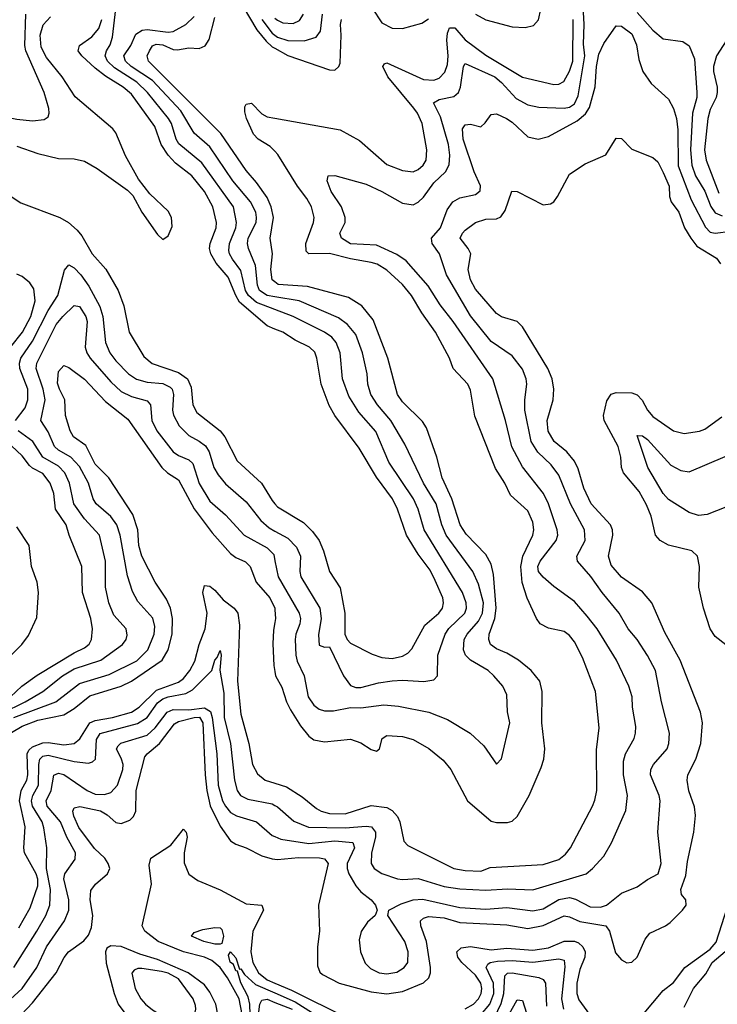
# Model space of a CAD drawing. Header units: inches. Extents: x 884549 to 1028252, y 526810 to 653624.
# Tile 604 of 656: x 969021 to 971698, y 553529 to 557309. Entities that reach past the tile are written whole.
import ezdxf

# ---------------------------------------------------------------- set-up
doc = ezdxf.new("R2010")
doc.units = ezdxf.units.IN
doc.header["$MEASUREMENT"] = 0
doc.layers.add('A9565', color=7, linetype='Continuous')
doc.layers.add('A9575', color=7, linetype='Continuous')

msp = doc.modelspace()

# ---------------------------------------------------------------- linework, layer by layer
at = {"layer": 'A9565', "color": 5}
for points, elevation in [([(968384.7, 557350), (968432.3, 557232.3), (968450, 557204.7), (968581.9, 557081.9), (968696.5, 556996.5), (968750, 556974.5), (968841.5, 556961.5), (969010, 556926.6), (969070, 556921.4), (969114.6, 556925.4), (969130, 556936), (969134, 556950), (969132.2, 556967.8), (969114.2, 557030), (969044.2, 557190), (969040.1, 557210), (969044.1, 557330)], 2440), ([(970000, 556196.9), (969930, 556223.8), (969898.5, 556250), (969887.9, 556270), (969870, 556345.7), (969837.3, 556390), (969825.4, 556410), (969823.2, 556423.2), (969826.5, 556450), (969850.2, 556510), (969853, 556530), (969840.6, 556590), (969719.2, 556759.2), (969632.1, 556832.1), (969621.8, 556850), (969603.9, 556910), (969592.4, 556930), (969511.5, 557030), (969470, 557069.1), (969384.6, 557124.6), (969357.2, 557150), (969349.3, 557170.7), (969353.4, 557190), (969367.6, 557212.4), (969377.6, 557242.4), (969390, 557350.2)], 2360), ([(969877.8, 557357.8), (969930.2, 557270.2), (969966, 557226), (969990, 557204.9), (970000, 557199.3)], 2320), ([(969010, 556823.1), (969090, 556795.6), (969170, 556775.8), (969230, 556775.1), (969270, 556765.3), (969317.7, 556737.7), (969435, 556655), (969454.4, 556634.4), (969490, 556570.4), (969550, 556483.8), (969570, 556465.5), (969590, 556479.3), (969605.3, 556514.7), (969603.4, 556550), (969590, 556574), (969520, 556640), (969476.4, 556696.4), (969426.8, 556786.8), (969390, 556875.1), (969378.8, 556890), (969233.3, 557013.3), (969183.9, 557090), (969123.5, 557163.5), (969103, 557203), (969099.4, 557250), (969111.2, 557288.8), (969139.7, 557320.3)], 2420), ([(970000, 556121.2), (969970, 556133.4), (969864.7, 556224.7), (969849.7, 556250), (969820.9, 556320.9), (969774.1, 556374.1), (969754.1, 556410), (969749.6, 556430), (969751.7, 556450), (969774.4, 556510), (969775.4, 556530), (969761.7, 556590), (969730.3, 556650), (969681.6, 556710), (969618.3, 556758.3), (969590, 556788.9), (969563.9, 556830), (969539.2, 556899.2), (969450, 557022.8), (969417.6, 557050), (969350, 557092.3), (969310, 557123.4), (969258.7, 557170), (969245.8, 557190), (969250.5, 557210), (969297.3, 557242.7), (969324.5, 557275.5), (969335.4, 557310)], 2380), ([(970000, 556245.2), (969970.2, 556250.2), (969940.8, 556270), (969933.5, 556290), (969925.5, 556365.5), (969898.3, 556430), (969894.9, 556450), (969898.1, 556470), (969927.6, 556530), (969929.9, 556550), (969926.7, 556570), (969906.7, 556610), (969839.2, 556690), (969750, 556820.9), (969690, 556872.8), (969639.2, 556959.2), (969530, 557075.8), (969449.2, 557130), (969426.7, 557150), (969420.6, 557170), (969446.7, 557210), (969466.5, 557253.5), (969491.1, 557268.9), (969510, 557272), (969590, 557260.6), (969610, 557263.1), (969658.2, 557290), (969690, 557321.2)], 2340), ([(970000, 556302.2), (969990, 556309.9), (969985, 556350), (969990.3, 556410), (969981.9, 556470), (969994.2, 556550), (969986.1, 556590), (969970, 556626.1), (969930, 556684.4), (969889.9, 556730), (969792.2, 556872.2), (969514.9, 557150), (969509.9, 557170), (969518.3, 557190), (969530.9, 557209.1), (969545, 557215), (969570, 557212.1), (969610, 557194.4), (969627, 557193), (969670, 557200.7), (969710, 557198.8), (969731.9, 557208.1), (969747.4, 557232.6), (969770, 557317.6)], 2320), ([(969950, 557309.7), (969990, 557257.5), (970000, 557249.5)], 2340), ([(970000, 556803.9), (969982.3, 556822.3), (969935.9, 556850), (969917.6, 556870), (969891.3, 556930), (969885, 556955), (969885.2, 556974.8), (969890, 556984.9), (969910, 556988.4), (969950, 556947.8), (969970, 556936.5), (970000, 556931.1)], 2280), ([(968950, 556655.5), (969025.4, 556605.4), (969175.5, 556550), (969207.5, 556530), (969240.9, 556500.9), (969259.1, 556479.1), (969299.4, 556410), (969351.5, 556351.5), (969398.3, 556270), (969420.6, 556210), (969440.5, 556110), (969496.6, 556016.6), (969528.6, 555988.6), (969630, 555955.1), (969664.4, 555930), (969678.3, 555898.3), (969684.6, 555830), (969700.8, 555800.8), (969790.7, 555730.7), (969807.6, 555707.6), (969855.3, 555615.3), (969948.9, 555530), (969990, 555462.7), (970000, 555450.9)], 2380), ([(969004.7, 555770), (969041.4, 555818.6), (969052.2, 555850), (969051.5, 555890), (969021.7, 555970), (969020.2, 555990), (969025.6, 556010), (969070, 556075.3), (969130, 556192.5), (969167.8, 556250), (969192.4, 556347.6), (969210, 556368), (969230, 556357), (969255.9, 556330), (969285.6, 556285.6), (969327.9, 556207.9), (969340.3, 556170), (969350.5, 556070), (969367, 556030), (969390, 555999.2), (969438.3, 555950), (969468.8, 555928.8), (969510, 555917.2), (969570, 555912.7), (969597.9, 555897.9), (969605.6, 555890), (969610.8, 555870), (969607, 555810), (969611.1, 555791.1), (969632.2, 555750), (969670, 555712.2), (969710, 555691.5), (969733.3, 555673.3), (969747.5, 555650), (969765.2, 555590), (969781.9, 555561.9), (969810, 555527.5), (969890, 555457.7), (969945.8, 555385.8), (969978.2, 555358.2), (970000, 555345.9)], 2360), ([(968986.6, 556053.4), (969031.8, 556110), (969063.8, 556170), (969080.1, 556230), (969075.2, 556275.2), (969059.4, 556299.4), (969030, 556323.7), (969010, 556332.2)], 2380), ([(968998.4, 554630), (969159.9, 554690), (969250, 554760.4), (969364.5, 554795.5), (969470, 554847.1), (969512.1, 554890), (969536.9, 554950), (969538.8, 554978.8), (969531.2, 555011.2), (969474.8, 555074.8), (969453.3, 555113.3), (969434.5, 555174.5), (969406, 555330), (969393.6, 555370), (969370, 555402.3), (969314.3, 555450), (969303.1, 555470), (969285.4, 555530), (969250, 555593.8), (969217.4, 555630), (969170, 555656), (969154, 555670), (969130, 555726.9), (969102.1, 555770), (969118.7, 555850), (969111.5, 555890), (969084.3, 555970), (969086.6, 555990), (969160.9, 556139.1), (969185.8, 556170), (969230, 556212.3), (969250, 556208.3), (969275.1, 556170), (969279.6, 556150), (969271.9, 556051.9), (969278.5, 556030), (969291.5, 556010), (969370, 555918.2), (969410, 555881.9), (969450, 555862.3), (969510, 555846.3), (969522.5, 555830), (969527.8, 555770), (969546.5, 555730), (969610.1, 555650.1), (969630, 555635.6), (969670, 555619.1), (969684.6, 555604.6), (969710, 555528.4), (969750, 555460.4), (969810, 555407.7), (969881.6, 555330), (969970, 555281.6), (969995.4, 555255.4), (970000, 555232.1)], 2340), ([(968990, 554571.9), (969030, 554597.1), (969090, 554619.8), (969190, 554639.7), (969230, 554664.6), (969290, 554713.4), (969410, 554750.6), (969450, 554769.5), (969567.7, 554850), (969590.9, 554890), (969606.1, 554950), (969607.3, 555010), (969599.4, 555050), (969584.1, 555084.1), (969540.4, 555150), (969489.2, 555250), (969478.3, 555290), (969474.2, 555350), (969455.2, 555410), (969363.4, 555550), (969310, 555602.7), (969274.9, 555674.9), (969227.4, 555707.4), (969214.5, 555730), (969196.6, 555790), (969193.9, 555850), (969173, 555890), (969166.1, 555913.9), (969170, 555958.9), (969190, 555981.1), (969210, 555974.4), (969270, 555929.6), (969350, 555843.1), (969435.2, 555775.2), (969565.7, 555590), (969587.4, 555570), (969630, 555542.9), (969690, 555430.7), (969759, 555339), (969830, 555259.1), (969850, 555243.7), (969887.1, 555227.1), (969904.7, 555210), (969928.7, 555150), (969980.8, 555090), (969999.5, 555050), (970000, 555043.4)], 2320), ([(968953.2, 554646.8), (969041.8, 554690), (969109.9, 554730), (969185.6, 554790), (969230, 554817.2), (969331.8, 554850), (969415, 554910), (969429.9, 554930), (969433.4, 554946.6), (969429.2, 554970), (969382.5, 555022.5), (969363.1, 555070), (969350.4, 555130), (969349.5, 555230), (969326.6, 555330), (969270, 555392.2), (969228.7, 555450), (969212.5, 555530), (969194.3, 555570), (969170, 555594.8), (969109.1, 555629.1), (969071.2, 555690), (969015.4, 555730)], 2360), ([(968985, 554710), (969029.4, 554750), (969087.8, 554792.2), (969230, 554878.3), (969270, 554897.4), (969287.8, 554912.2), (969296.7, 554930), (969300.3, 554970), (969294.3, 555010), (969261.9, 555110), (969259.9, 555210), (969210.4, 555330), (969199.3, 555370), (969157.7, 555430), (969151.3, 555490), (969137.5, 555530), (969110, 555566.7), (969070, 555586.9), (969057.9, 555597.9), (969030, 555634.2), (968950.3, 555710)], 2380), ([(968929.5, 554810), (969029.3, 554910), (969055.2, 554944.8), (969086.4, 555013.6), (969092.7, 555110), (969087.7, 555150), (969066.8, 555210), (969057, 555290), (969010, 555362)], 2420), ([(969017.7, 553822.3), (969061.2, 553898.8), (969090, 553983.6), (969090, 554010), (969084.1, 554030), (969039.1, 554110), (969036.2, 554130), (969041.7, 554210), (969020.1, 554310), (969026.9, 554350), (969047.7, 554390), (969052.6, 554410), (969049.3, 554490), (969055.9, 554504.1), (969070, 554517.3), (969110, 554532.3), (969130, 554533.8), (969190, 554524.7), (969230, 554530.4), (969251.7, 554548.3), (969290.4, 554609.6), (969310, 554618.6), (969377.2, 554630), (969450, 554650.6), (969479.6, 554670), (969545.4, 554734.6), (969630, 554765.5), (969650, 554779.7), (969674, 554810), (969693.4, 554846.6), (969709.2, 554910.8), (969732.6, 554970), (969739.9, 555030), (969723.4, 555110), (969730, 555136.3), (969750, 555133.9), (969770, 555119.3), (969801.6, 555081.6), (969843.7, 555050), (969858.2, 555030), (969864.3, 554984.3), (969856.7, 554770), (969870, 554643), (969900.3, 554530), (969914.4, 554450), (969933.2, 554413.2), (969962.6, 554390), (970000, 554378.1)], 2280), ([(970000, 554994.8), (969994.9, 554965.1), (969992.7, 554912.7), (969995.5, 554830), (970000, 554806.1)], 2320), ([(968998.4, 553670), (969087.1, 553810), (969120.7, 553870), (969136.8, 553910), (969139.5, 553970), (969123.4, 554050), (969124.5, 554130), (969114.1, 554205.9), (969106.6, 554230), (969069.8, 554289.8), (969065.8, 554310), (969070.8, 554330), (969092.7, 554370), (969094.2, 554450), (969098.3, 554470), (969110, 554481.1), (969130, 554484.9), (969230, 554460.7), (969284.8, 554455.2), (969300, 554460), (969312.2, 554470), (969315, 554545), (969330, 554568.2), (969473.3, 554606.7), (969509.8, 554630.2), (969550, 554686.6), (969570, 554701.6), (969590, 554709.3), (969658.2, 554721.8), (969683.6, 554736.4), (969757.8, 554810), (969770, 554850.5), (969779.2, 554860.8), (969790, 554887.3), (969794.5, 554870), (969788.5, 554811.5), (969803.7, 554723.7), (969806, 554630), (969829.8, 554530), (969845.3, 554390), (969855, 554350), (969868.3, 554330), (969896.6, 554316.6), (969990, 554298), (970000, 554292.5)], 2260), ([(968970, 553534.3), (969030, 553589.2), (969086.6, 553670), (969123.4, 553750), (969193.1, 553850), (969209, 553890), (969209.9, 553930), (969189.6, 554010.4), (969193.8, 554030), (969233.5, 554086.5), (969235.3, 554110), (969202.2, 554170), (969177.3, 554230), (969126.4, 554290), (969122.8, 554310), (969141, 554350), (969151.9, 554408.1), (969170, 554416.5), (969190.7, 554410.7), (969279.8, 554350), (969310, 554335.5), (969345.7, 554334.3), (969370, 554342.6), (969396.7, 554370), (969417, 554430), (969417.3, 554450), (969411.4, 554470), (969391.9, 554510), (969398.1, 554521.9), (969408.8, 554531.2), (969510, 554562.8), (969541.3, 554590), (969586.5, 554650), (969610, 554660.4), (969670, 554658.9), (969730, 554667), (969753.1, 554653.1), (969759.8, 554630), (969777.2, 554490), (969783, 554370), (969799.6, 554310), (969810, 554289.1), (969830, 554265.5), (969852.3, 554252.3), (969930, 554230.1), (969990, 554177.6), (970000, 554173.3)], 2240), ([(969027.7, 553490), (969070, 553534.4), (969160.7, 553650), (969191.1, 553708.9), (969207.7, 553730), (969266.9, 553773.1), (969285.2, 553794.8), (969295.9, 553824.1), (969301.5, 553870), (969291, 553930), (969293.8, 553966.2), (969311.5, 553990), (969358.1, 554030), (969366.6, 554050), (969360.9, 554070), (969347.1, 554090), (969307.7, 554127.7), (969247.9, 554207.9), (969229, 554251), (969225.4, 554270), (969230, 554283.6), (969252, 554288), (969331.3, 554271.3), (969356.3, 554256.2), (969390, 554226.4), (969410, 554223.1), (969443.6, 554236.4), (969457.3, 554250), (969466, 554270), (969468.3, 554350), (969501.5, 554478.5), (969509.4, 554490), (969557.5, 554530), (969614.5, 554605.5), (969630, 554615), (969690.4, 554630.4), (969710.7, 554630.7), (969723.2, 554610), (969732.6, 554410), (969738.7, 554350), (969751.2, 554291.2), (969790, 554212.8), (969830, 554156.6), (969850, 554143.5), (969890, 554130.1), (969950, 554099.1), (969990, 554086.9), (970000, 554086)], 2220), ([(969874, 553490), (969862.6, 553550), (969818.5, 553630), (969790, 553670.5), (969757.6, 553697.6), (969729.8, 553709.8), (969649.9, 553730), (969552.7, 553770), (969500.7, 553810), (969491.1, 553830), (969527, 553990), (969517.5, 554062.5), (969523.5, 554090), (969600.6, 554139.4), (969650, 554200.8), (969659.2, 554190), (969663.9, 554170), (969652.3, 554110), (969651.9, 554071.9), (969670, 554028.6), (969703.9, 554003.9), (969790, 553968.8), (969890, 553914.9), (969950.2, 553910), (969956.3, 553890), (969915.2, 553810), (969908.2, 553730), (969915.1, 553690), (969937, 553650), (969970, 553622.3), (970000, 553609.8)], 2180), ([(969904.9, 553490), (969904.2, 553530), (969898.1, 553558.1), (969870, 553611.5), (969856.1, 553656.1), (969850, 553657.2), (969841.4, 553681.4), (969828.8, 553691.2), (969822, 553718), (969829.8, 553730.2), (969850, 553707.2), (969863.9, 553663.9), (969870, 553664.7), (969883.7, 553643.7), (969925.4, 553605.4), (970000, 553572.7)], 2160), ([(970000, 553248.3), (969998.8, 553250), (969951.5, 553291.5), (969939.7, 553310), (969934, 553330), (969932.1, 553450), (969942.1, 553530), (969950, 553545.4), (969970, 553548.3), (970000, 553536.3)], 2140)]:
    msp.add_lwpolyline(points, dxfattribs=dict(at, elevation=elevation))
for points, elevation in [([(969790, 553759.2), (969770, 553759.3), (969727, 553770), (969679.7, 553790), (969690, 553804.4), (969723.9, 553816.1), (969770, 553823.7), (969790, 553822), (969796.7, 553816.7), (969802.8, 553790), (969797.1, 553762.9)], 2160), ([(969370, 553753.3), (969355.6, 553744.4), (969350.1, 553729.9), (969353, 553687), (969382.9, 553570), (969399.2, 553530), (969428.5, 553490), (969490, 553441.5), (969590, 553389), (969650, 553372), (969690, 553383.6), (969730, 553410.5), (969759.9, 553440.1), (969774.9, 553465.1), (969780.8, 553490), (969773.1, 553530), (969750, 553575.4), (969730, 553603.5), (969667.2, 553650), (969550, 553701.1), (969481.8, 553721.8), (969410, 553751.1)], 2220), ([(969490, 553666.7), (969473.6, 553666.4), (969460.2, 553659.8), (969451, 553649), (969463.3, 553590), (969486, 553550), (969504.2, 553530), (969530, 553508), (969570, 553483.4), (969610, 553469.1), (969650, 553465.6), (969670, 553470.9), (969691.4, 553488.6), (969696.6, 553510), (969695, 553525), (969686.5, 553550), (969630, 553626.7), (969590, 553647.9), (969564.9, 553655.1)], 2240)]:
    msp.add_lwpolyline(points, close=True, dxfattribs=dict(at, elevation=elevation))
at = {"layer": 'A9575', "color": 5}
for points, elevation in [([(970000, 554292.5), (970010, 554287), (970072.5, 554232.5), (970129, 554209), (970270, 554206.5), (970350, 554213.4), (970370.4, 554210.4), (970386.2, 554190), (970386.7, 554170), (970370.5, 554110), (970369, 554070), (970380.9, 554050), (970410, 554031.3), (970470.6, 554010.6), (970490, 554007.5), (970550, 554012.3), (970650, 553981.8), (970710, 553972), (970810, 553967.1), (970892.2, 553972.2), (970990, 553968.3), (971194.2, 554030), (971218.7, 554050), (971261.9, 554098.1), (971291, 554149), (971346.4, 554273.6), (971353.3, 554330), (971337.8, 554410), (971337.8, 554462.2), (971345.2, 554490), (971379.1, 554550), (971383.4, 554570), (971384.4, 554595.6), (971371.7, 554670), (971371, 554710), (971358.5, 554750), (971310.7, 554850.7), (971236, 554970), (971198.8, 555018.8), (971150, 555075.4), (971070, 555133.6), (971029, 555169), (971012.1, 555190), (971008.4, 555210), (971017.7, 555230), (971079.9, 555310), (971085.6, 555330), (971083.6, 555350), (971049.9, 555449.9), (971030.9, 555490), (970950, 555592.9), (970908.8, 555668.8), (970885, 555770), (970836.7, 555930), (970683.8, 556150), (970633.9, 556213.9), (970587.6, 556287.6), (970503.7, 556383.7), (970467.5, 556407.5), (970390, 556443.8), (970290, 556448.5), (970255.3, 556470), (970248.9, 556490), (970269.8, 556530), (970269.1, 556550), (970255, 556590), (970215.7, 556650), (970200.9, 556690), (970204.5, 556710), (970230, 556711.3), (970350, 556677.8), (970410, 556650.1), (970490, 556604.7), (970530, 556598.2), (970550, 556608.1), (970570, 556627.3), (970610, 556682.6), (970654.8, 556725.2), (970668.2, 556751.8), (970671.2, 556788.8), (970666, 556830), (970636.1, 556936.1), (970608.1, 556990), (970630, 557003.2), (970686.4, 557013.6), (970704.2, 557030), (970712.3, 557050), (970723.4, 557130), (970730, 557140.7), (970843.9, 557090), (970870, 557068.4), (970926.2, 557006.2), (970970, 556982.6), (971013.1, 556973.1), (971110, 556969.4), (971130, 556972.8), (971150, 556986.5), (971163.2, 557016.8), (971189.7, 557170), (971184.8, 557215.2), (971186.8, 557290), (971176.9, 557476.9)], 2260), ([(970373, 557353), (970410, 557296.5), (970450, 557276.5), (970490, 557275.3), (970564.5, 557295.5), (970590, 557312.6)], 2320), ([(970770, 557330.1), (970810, 557308.6), (970910, 557281.9), (970960.5, 557279.5), (970992.9, 557287.1), (971011.6, 557308.4), (971020.3, 557350)], 2320), ([(970000, 557315.3), (970010, 557306.8), (970030, 557297.3), (970070, 557294.6), (970094.4, 557305.6), (970110.3, 557330)], 2360), ([(970000, 557249.5), (970010, 557241.5), (970050, 557229.5), (970112.2, 557227.8), (970157.9, 557242.1), (970174.8, 557265.2), (970182.3, 557330)], 2340), ([(970000, 556931.1), (970250, 556886.1), (970324.9, 556844.9), (970430, 556753.3), (970490, 556729.6), (970530, 556725.6), (970550, 556734), (970569.2, 556750), (970580.4, 556770), (970582.9, 556810), (970564.7, 556910), (970547.5, 556950), (970532.9, 556970), (970432.9, 557090), (970414.2, 557130), (970420.2, 557139.8), (970430, 557142.9), (970570, 557078.9), (970610, 557077.4), (970630, 557084.7), (970651.9, 557108.1), (970662.5, 557137.5), (970665.4, 557170), (970659.6, 557230), (970662.1, 557257.9), (970670, 557278.1), (970690, 557277.7), (970730, 557232), (970810, 557173.4), (970950, 557088.1), (971070, 557060.6), (971090, 557061.2), (971108.3, 557071.7), (971130, 557111.8), (971142.7, 557150), (971144.2, 557310)], 2280), ([(970000, 557199.3), (970050, 557171.4), (970210, 557116.8), (970230, 557115.8), (970245.1, 557130), (970250, 557142), (970254.7, 557250), (970251.9, 557290), (970255.2, 557310)], 2320), ([(971390, 557336.8), (971450, 557268.3), (971490, 557236.2), (971565.8, 557225.8), (971590, 557208.4), (971610, 557158.8), (971619.4, 557030), (971618.4, 557010), (971603, 556950), (971594.5, 556810), (971600.1, 556750), (971613.5, 556710), (971650.2, 556650.2), (971672.2, 556592.2), (971690, 556567.3), (971715.7, 556555.7)], 2260), ([(970000, 554173.3), (970023.2, 554163.2), (970130, 554146.2), (970230, 554156.8), (970299, 554150), (970305.8, 554130), (970277.6, 554070), (970277.4, 554050), (970283.7, 554030), (970310, 553983.5), (970330, 553961.3), (970369.2, 553930), (970386, 553910), (970393, 553890), (970384.4, 553870), (970355.5, 553844.5), (970331.5, 553808.5), (970323.9, 553776.1), (970328.2, 553730), (970346.7, 553686.7), (970366.6, 553666.6), (970399.6, 553650), (970430, 553645.5), (970467.5, 553652.5), (970496.5, 553670), (970509.9, 553690), (970511.4, 553730), (970499, 553770), (970433.1, 553870), (970437.4, 553890), (970485.2, 553914.8), (970530.3, 553929.7), (970567.6, 553932.4), (970710, 553900.2), (970810, 553894.3), (970890, 553900.4), (970990, 553887.5), (971030, 553895.5), (971090, 553931.5), (971130, 553939.4), (971153.2, 553933.2), (971210, 553902.7), (971250, 553902.1), (971272.9, 553910), (971330, 553955.9), (971390, 553980.1), (971430, 554008.7), (971470.6, 554029.4), (971482, 554070), (971469.9, 554189.9), (971477.8, 554310), (971474, 554330), (971441.8, 554410), (971442.6, 554430), (971452.5, 554450), (971504.9, 554510), (971511.2, 554530), (971514.1, 554570), (971484, 554690), (971460.4, 554810), (971430, 554867.9), (971389.5, 554929.5), (971356, 554970), (971321.2, 555030), (971255.8, 555110), (971211.9, 555171.9), (971161, 555230), (971159.2, 555250), (971190.4, 555310), (971188.3, 555350), (971133.9, 555450), (971090, 555560.6), (971060.1, 555600.1), (971009.2, 555649.2), (970983.6, 555690), (970959.7, 555810), (970959.1, 555850), (970966.6, 555910), (970963.9, 555930), (970950, 555967.2), (970910, 556018.5), (970830, 556073), (970750, 556171.9), (970658.1, 556330), (970631.6, 556410), (970603.7, 556450), (970601, 556470), (970636.1, 556510), (970661.1, 556578.9), (970683.2, 556610), (970710, 556624.8), (970770, 556638.4), (970788.2, 556651.8), (970788.8, 556671.2), (970765.1, 556725.1), (970722, 556850), (970720.4, 556890), (970730, 556905.8), (970750, 556907.5), (970790, 556897.2), (970807.3, 556912.7), (970830, 556945.3), (970850, 556947.6), (970888.9, 556930), (970910, 556915.1), (970970, 556859.4), (971010, 556850.1), (971050, 556860.8), (971159.8, 556920.2), (971192.2, 556947.8), (971207.6, 556972.4), (971228.8, 557051.2), (971234.2, 557130), (971243.2, 557176.8), (971262.3, 557217.7), (971310, 557285.5), (971330, 557284), (971370, 557255), (971387.3, 557212.7), (971395.9, 557155.9), (971411.5, 557110), (971444.4, 557064.4), (971510, 557003.6), (971530, 556967.8), (971540.7, 556930), (971545.9, 556885.9), (971547.4, 556747.4), (971596.9, 556616.9), (971652, 556512), (971670, 556493.2), (971689.4, 556489.4), (971750, 556497.3)], 2240), ([(971745.7, 557250), (971695.1, 557170), (971683.3, 557130), (971682.8, 557110), (971697.2, 557050), (971697.5, 557030), (971692.6, 557010), (971670, 556964), (971661.8, 556930), (971648.4, 556810), (971655.3, 556770), (971702.8, 556642.8)], 2280), ([(970000, 554086), (970010, 554085), (970090, 554093.1), (970170.9, 554090.9), (970190, 554087.5), (970204.7, 554070), (970167, 553910), (970170.8, 553810), (970163, 553750), (970163.7, 553676.3), (970172.7, 553652.7), (970183, 553643), (970246.9, 553610), (970370, 553577.3), (970430, 553568.9), (970490, 553578.4), (970570, 553611.2), (970590.5, 553630), (970597.3, 553650), (970597.2, 553670), (970581.5, 553770), (970559.9, 553830), (970559.2, 553850), (970570, 553859.8), (970590, 553866), (970650, 553860.4), (970710, 553843.6), (970890, 553834.2), (970970, 553820.1), (971030, 553831.3), (971110, 553868), (971130, 553864.4), (971170, 553846.7), (971269.6, 553829.6), (971283.5, 553810), (971306.6, 553726.6), (971330, 553699.5), (971350, 553688.2), (971370, 553690.3), (971390, 553710.3), (971421, 553779), (971438.5, 553801.5), (971498.5, 553830), (971516.7, 553843.3), (971563.5, 553890), (971577.6, 553910), (971577.4, 553930), (971559.7, 553950), (971557.8, 553970), (971576.9, 554023.1), (971583.3, 554076.7), (971607.6, 554190), (971613.4, 554253.4), (971610, 554286.6), (971588.4, 554348.4), (971581.5, 554390), (971584.7, 554410), (971615.3, 554470), (971634.2, 554530), (971641.3, 554610), (971633.6, 554650), (971555, 554850), (971496.7, 554956.7), (971445.9, 555070), (971410, 555112.2), (971330, 555169.2), (971290, 555214.5), (971280.2, 555250), (971296.9, 555330), (971295.8, 555350), (971287.9, 555370), (971214.1, 555450), (971185.4, 555510), (971164.2, 555584.2), (971150, 555614.3), (971119.6, 555650), (971071.9, 555690), (971048.8, 555728.8), (971044.2, 555770), (971067.3, 555850), (971070.4, 555890), (971063.7, 555930), (971047.5, 555970), (970950, 556130.5), (970930, 556150.9), (970870, 556168.7), (970850, 556181.7), (970770, 556274.9), (970750.4, 556310), (970741.7, 556350), (970751.5, 556410), (970742, 556430), (970710.6, 556470), (970719.5, 556490), (970730, 556500.9), (970770, 556530.1), (970810, 556542.7), (970850, 556543.9), (970867.3, 556552.7), (970883.9, 556576.1), (970908.7, 556651.3), (970930, 556648.9), (971030, 556598.6), (971057.3, 556602.7), (971070, 556610.3), (971084.2, 556630), (971130, 556715.5), (971190, 556755.8), (971269.7, 556790.3), (971310, 556854), (971330, 556853), (971370, 556812.2), (971450, 556780.3), (971470, 556763.1), (971490, 556722), (971512.4, 556670), (971513.9, 556630), (971520.1, 556610), (971550.5, 556570), (971571.5, 556510), (971595.4, 556470), (971619.5, 556439.5), (971693.9, 556393.9), (971710, 556372.2)], 2220), ([(970000, 554378.1), (970044.2, 554364.2), (970105.3, 554325.3), (970160.3, 554280.3), (970178, 554270), (970210, 554260.9), (970270, 554260.3), (970370, 554292.2), (970430, 554284.3), (970450, 554273.5), (970470.7, 554250), (970479.8, 554230), (970494.9, 554154.9), (970510, 554138), (970686.9, 554050), (970730, 554043.1), (970790, 554039.7), (970825.9, 554054.1), (971030, 554066.1), (971090, 554084.4), (971115, 554105), (971134.2, 554130), (971218.4, 554290), (971227.8, 554312.2), (971234.7, 554350), (971233.7, 554506.3), (971244.1, 554590), (971230.5, 554730), (971180.9, 554860.9), (971150, 554921), (971130, 554944.9), (971110, 554959.6), (971050, 554973.2), (971018.5, 554990), (971003.4, 555010), (970968, 555088), (970948.4, 555148.4), (970944, 555210), (970952, 555250), (970989.9, 555330), (970993.5, 555350), (970990, 555379.6), (970970, 555423.1), (970903.8, 555483.8), (970882.2, 555530), (970845.9, 555585.9), (970767.1, 555787.1), (970750, 555887.3), (970740.9, 555910), (970684.2, 555970), (970669.9, 556010), (970616.6, 556110), (970563.7, 556183.7), (970524.8, 556250), (970490, 556292.3), (970430, 556346.9), (970392.3, 556370), (970370, 556377.1), (970290, 556390.5), (970210, 556411.8), (970129.9, 556409.9), (970120.6, 556420.6), (970119, 556450), (970147.9, 556530), (970150.4, 556550), (970140.2, 556590), (970123, 556623), (970086.8, 556670), (970011.7, 556791.7), (970000, 556803.9)], 2280), ([(970000, 554806.1), (970003, 554790), (970027, 554747), (970044.5, 554690), (970060.1, 554660.1), (970097.8, 554597.8), (970130, 554558.7), (970150, 554544.4), (970190, 554536.1), (970290, 554547.2), (970330, 554532.5), (970370, 554507.1), (970390, 554500.2), (970401.2, 554510), (970411.2, 554548.8), (970430, 554560.9), (970490, 554556.6), (970530, 554545.9), (970590.9, 554510.9), (970645.7, 554465.7), (970674.5, 554430), (970738.6, 554310), (970830, 554232.4), (970850, 554226.5), (970893.1, 554226.9), (970910, 554232.2), (970930, 554250.2), (970975.6, 554330), (971022.3, 554437.7), (971031.7, 554470), (971035.4, 554510), (971024.2, 554610), (971025.4, 554730), (971016.3, 554770), (970983.7, 554810), (970935.4, 554850), (970890, 554876.6), (970850, 554893.5), (970827.8, 554910), (970820.8, 554930), (970822.7, 554950), (970844, 555010), (970849.7, 555050), (970838.6, 555178.6), (970830, 555219.3), (970810, 555256.3), (970734.2, 555334.2), (970710.8, 555370), (970678.7, 555470), (970642.3, 555550), (970620.9, 555630), (970582.4, 555742.4), (970566.7, 555766.7), (970490, 555842.5), (970471, 555870), (970433.6, 556010), (970376.6, 556156.6), (970334.1, 556210), (970283, 556243), (970125, 556285), (970012.5, 556292.5), (970000, 556302.2)], 2320), ([(970000, 555232.1), (970012.3, 555170), (970093.7, 555030), (970098.3, 555010), (970095.4, 554990), (970080.6, 554950), (970078.1, 554930), (970080.6, 554870), (970085.7, 554845.7), (970112.3, 554790), (970128, 554710), (970150, 554677.8), (970170, 554662.2), (970190, 554655.7), (970224.3, 554655.7), (970290, 554668.7), (970330, 554666.7), (970418.2, 554678.2), (970473.9, 554673.9), (970590.5, 554650), (970661.8, 554621.8), (970749.5, 554569.5), (970801.8, 554521.8), (970850, 554450.8), (970870, 554472), (970902, 554610), (970892.3, 554652.3), (970890, 554717), (970874.2, 554750), (970840.7, 554790), (970817.8, 554810), (970750, 554850.6), (970731.9, 554870), (970724.3, 554890), (970726.4, 554930), (970737.7, 554950), (970780.7, 554999.3), (970796.3, 555030), (970800.1, 555070), (970781.7, 555141.7), (970759, 555190), (970657.3, 555330), (970640.1, 555370), (970618.8, 555450), (970569.9, 555530), (970499.1, 555679.1), (970444.9, 555770), (970393.7, 555830), (970368.6, 555870), (970357.2, 555910), (970353.5, 555950), (970336.3, 556030), (970310, 556101.1), (970279.1, 556139.1), (970244.1, 556164.1), (970092.7, 556230), (970000, 556245.2)], 2340), ([(970000, 555345.9), (970050, 555318), (970083.4, 555283.4), (970098, 555250), (970095.4, 555190), (970099.8, 555170), (970172.9, 555050), (970177.6, 555010), (970167.8, 554947.8), (970170, 554908.2), (970190, 554900.3), (970210, 554901.5), (970262.8, 554790), (970290, 554753.4), (970310, 554745.4), (970330, 554745.8), (970397, 554763), (970449.5, 554770.5), (970490, 554773), (970571.1, 554768.9), (970610, 554774.9), (970624, 554790), (970624.9, 554870), (970653.6, 554950), (970667.7, 554972.3), (970728.6, 555030), (970735, 555050), (970734.3, 555070), (970719.5, 555110), (970573.1, 555350), (970550.3, 555430), (970532.2, 555470), (970437.1, 555610), (970387.7, 555727.7), (970322.3, 555802.3), (970283.3, 555863.3), (970259.4, 555930), (970249.9, 556030), (970235.6, 556070), (970219.1, 556090), (970190, 556109.5), (970069.8, 556170), (970000, 556196.9)], 2360), ([(970000, 555450.9), (970010, 555439.1), (970110, 555378.3), (970144, 555344), (970169.6, 555310), (970186.9, 555270), (970210.1, 555190.1), (970250, 555128.4), (970268.4, 555030), (970268.7, 554950), (970277, 554930), (970290, 554915), (970373, 554873), (970410, 554860.5), (970450, 554856.9), (970490, 554865.9), (970510, 554877.6), (970525.7, 554894.3), (970576, 554984), (970629.3, 555030), (970643.2, 555050), (970647, 555070), (970643.8, 555090), (970615.6, 555155.6), (970595.4, 555195.4), (970550, 555257.5), (970505.1, 555330), (970470.3, 555430), (970450.8, 555470), (970390, 555552.1), (970323.6, 555663.6), (970229.6, 555789.6), (970208.1, 555828.1), (970178, 555910), (970160.6, 556010), (970152.8, 556032.8), (970132.4, 556052.4), (970078.3, 556078.3), (970030, 556109), (970000, 556121.2)], 2380), ([(971730, 554908.7), (971690, 554941.1), (971670.7, 554970), (971644.1, 555050), (971626.1, 555130), (971629, 555210), (971622.2, 555250), (971599.5, 555270), (971510, 555292.2), (971478.2, 555310), (971460.9, 555330), (971443.2, 555403.2), (971425.9, 555445.9), (971397.5, 555497.5), (971337.7, 555570), (971329.4, 555590), (971327.1, 555630), (971317.8, 555670), (971263, 555770), (971261.2, 555790), (971274.1, 555845.9), (971290, 555871.5), (971310, 555877.9), (971370, 555876.3), (971390, 555869.4), (971408.9, 555848.9), (971430, 555809.4), (971450, 555785.9), (971530, 555730.1), (971570, 555720.1), (971629.4, 555729.4), (971650, 555737.5), (971715.2, 555784.8)], 2180), ([(971730, 555437.6), (971659.1, 555410), (971625.3, 555405.3), (971590, 555417.3), (971510, 555466.8), (971489.7, 555489.7), (971430.5, 555590), (971390, 555712.3), (971410, 555711.7), (971430, 555697.6), (971518.8, 555598.8), (971557.8, 555577.8), (971590, 555573.3), (971728.2, 555631.8)], 2160), ([(970000, 555043.4), (970002.6, 555010), (970000, 554994.8)], 2320), ([(971410, 553486.7), (971490, 553582.4), (971530, 553612.4), (971573.4, 553670), (971670, 553740.7), (971692.9, 553767.1), (971737.2, 553902.8)], 2180), ([(970730, 553511.4), (970762.1, 553530), (970781, 553550), (970791.7, 553570), (970794.2, 553590), (970790.5, 553610), (970770, 553640.7), (970717.4, 553690), (970702.2, 553710), (970698.2, 553730), (970714.5, 553745.5), (970750, 553750.8), (970830, 553738.2), (970890, 553744.4), (970990, 553736.9), (971050, 553746), (971110, 553771.3), (971150, 553771.6), (971165.1, 553765.1), (971181.9, 553750), (971190.6, 553730), (971189.5, 553710), (971170, 553663.1), (971158.5, 553610), (971158.4, 553570), (971165.8, 553545.8), (971207.6, 553490)], 2180), ([(971570, 553517.4), (971606.4, 553590), (971653.8, 553646.2), (971677.5, 553690), (971728.1, 553731.9)], 2160), ([(970790, 553488.2), (970824.4, 553530), (970839.8, 553570), (970838.4, 553610), (970810.6, 553670), (970816.5, 553683.5), (970826.2, 553690), (970854.3, 553694.3), (970910, 553696.6), (970990, 553690.8), (971090, 553703.4), (971110, 553698.2), (971112.4, 553672.4), (971099.5, 553550), (971107, 553510)], 2160), ([(970842.3, 553477.7), (970868.1, 553531.9), (970878.9, 553570), (970881.7, 553638.3), (970892, 553648), (970910, 553650), (971012.2, 553632.2), (971030, 553624), (971038.1, 553610), (971042.2, 553522.2)], 2140), ([(970000, 553609.8), (970063.3, 553583.3), (970277.3, 553477.3)], 2180), ([(970000, 553572.7), (970078.4, 553538.4), (970249.2, 553430)], 2160), ([(970000, 553536.3), (970065.9, 553510)], 2140), ([(970850, 553404), (970930, 553545.8), (970950, 553543.1), (970972.7, 553470)], 2120)]:
    msp.add_lwpolyline(points, dxfattribs=dict(at, elevation=elevation))

doc.saveas('drawing.dxf')
